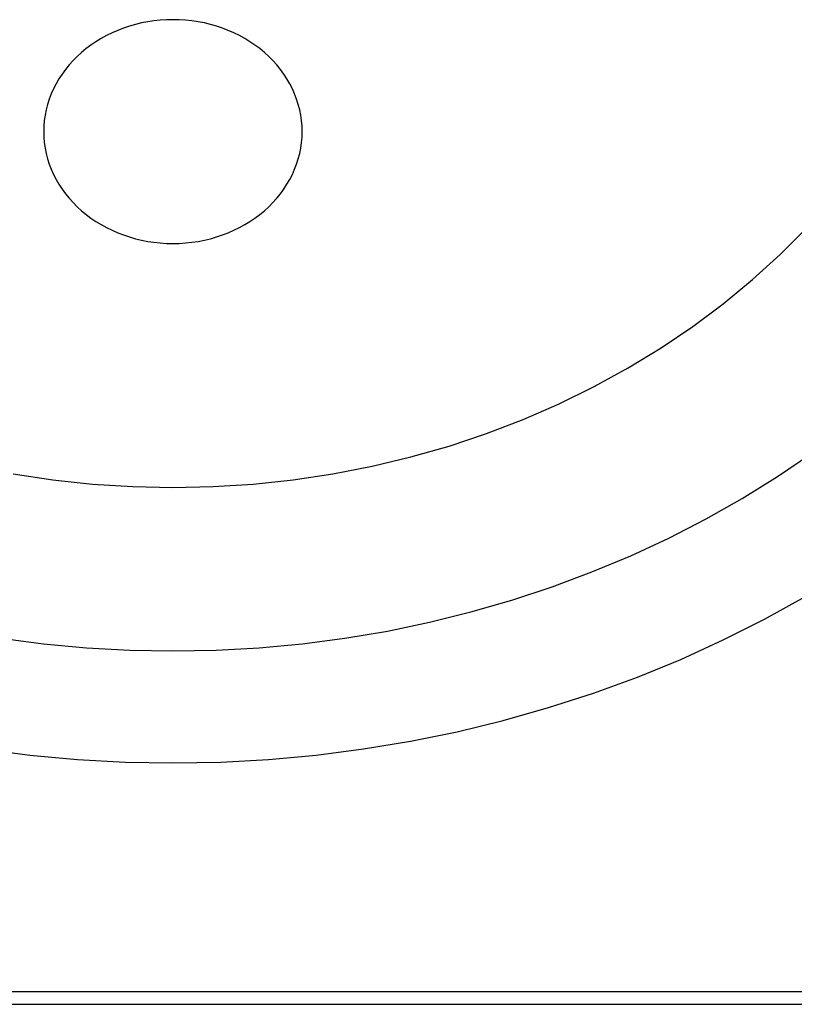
# Model space of a CAD drawing. Extents: x 1107 to 4046, y 937 to 3355.
# Tile 346 of 656: x 2145 to 2152.49, y 2649.31 to 2658.83. Entities that reach past the tile are written whole.
import ezdxf

# ---------------------------------------------------------------- set-up
doc = ezdxf.new("R2010")
doc.units = 0
doc.layers.add('KF_VIDA_L___C_REAR', color=7, linetype='CONTINUOUS')

# ---------------------------------------------------------------- blocks, each defined once
blk = doc.blocks.new('KF_VIDA_L___C_REAR')
at = {"layer": 'KF_VIDA_L___C_REAR'}
for p, q in [((-49, 960.219817), (49, 960.219817)), ((-49, 960.094817), (49, 960.094817))]:
    blk.add_line(p, q, dxfattribs=at)
for points in [[(-42.3422, 962.564, 0), (-41.8845, 962.505, 0), (-41.4244, 962.463, 0), (-40.9626, 962.438, 0), (-40.5, 962.429, 0), (-40.0374, 962.438, 0), (-39.5756, 962.463, 0), (-39.1155, 962.505, 0), (-38.6578, 962.564, 0), (-38.2033, 962.639, 0), (-37.7529, 962.731, 0), (-37.3074, 962.839, 0), (-36.8676, 962.964, 0), (-36.4341, 963.104, 0), (-36.0079, 963.26, 0), (-35.5896, 963.431, 0), (-35.18, 963.618, 0), (-34.7798, 963.819, 0), (-34.3897, 964.034, 0)], [(-42.1633, 963.636, 0), (-41.7502, 963.582, 0), (-41.3347, 963.543, 0), (-40.9177, 963.52, 0), (-40.5, 963.512, 0), (-40.0823, 963.52, 0), (-39.6653, 963.543, 0), (-39.2498, 963.582, 0), (-38.8367, 963.636, 0), (-38.4266, 963.705, 0), (-38.0203, 963.79, 0), (-37.6186, 963.889, 0), (-37.2221, 964.003, 0), (-36.8317, 964.132, 0), (-36.448, 964.276, 0), (-36.0718, 964.433, 0), (-35.7037, 964.604, 0), (-35.3444, 964.789, 0), (-34.9946, 964.987, 0), (-34.6549, 965.198, 0), (-34.3259, 965.421, 0)], [(-42.0461, 965.224, 0), (-41.6628, 965.167, 0), (-41.2768, 965.125, 0), (-40.8889, 965.101, 0), (-40.5, 965.092, 0), (-40.1111, 965.101, 0), (-39.7232, 965.125, 0), (-39.3372, 965.167, 0), (-38.9539, 965.224, 0), (-38.5744, 965.298, 0), (-38.1995, 965.388, 0), (-37.8301, 965.494, 0), (-37.4672, 965.615, 0), (-37.1116, 965.751, 0), (-36.7642, 965.903, 0), (-36.4257, 966.069, 0), (-36.0971, 966.249, 0), (-35.7791, 966.443, 0), (-35.4724, 966.65, 0), (-35.1779, 966.87, 0), (-34.8962, 967.103, 0), (-34.628, 967.347, 0), (-34.3739, 967.602, 0)], [(-39.25, 968.535, 0), (-39.2515, 968.588, 0), (-39.256, 968.641, 0), (-39.2635, 968.694, 0), (-39.274, 968.746, 0), (-39.2875, 968.798, 0), (-39.3038, 968.849, 0), (-39.3231, 968.9, 0), (-39.3452, 968.949, 0), (-39.37, 968.998, 0), (-39.3976, 969.045, 0), (-39.4278, 969.091, 0), (-39.4607, 969.136, 0), (-39.496, 969.18, 0), (-39.5337, 969.222, 0), (-39.5738, 969.262, 0), (-39.6161, 969.3, 0), (-39.6606, 969.337, 0), (-39.707, 969.372, 0), (-39.7554, 969.404, 0), (-39.8055, 969.435, 0), (-39.8574, 969.463, 0), (-39.9108, 969.49, 0), (-39.9656, 969.513, 0), (-40.0216, 969.535, 0), (-40.0789, 969.554, 0), (-40.1371, 969.571, 0), (-40.1963, 969.585, 0), (-40.2561, 969.597, 0), (-40.3166, 969.606, 0), (-40.3775, 969.612, 0), (-40.4387, 969.616, 0), (-40.5, 969.617, 0), (-40.5613, 969.616, 0), (-40.6225, 969.612, 0), (-40.6834, 969.606, 0), (-40.7439, 969.597, 0), (-40.8037, 969.585, 0), (-40.8629, 969.571, 0), (-40.9211, 969.554, 0), (-40.9784, 969.535, 0), (-41.0344, 969.513, 0), (-41.0892, 969.49, 0), (-41.1426, 969.463, 0), (-41.1945, 969.435, 0), (-41.2446, 969.404, 0), (-41.293, 969.372, 0), (-41.3394, 969.337, 0), (-41.3839, 969.3, 0), (-41.4262, 969.262, 0), (-41.4663, 969.222, 0), (-41.504, 969.18, 0), (-41.5393, 969.136, 0), (-41.5722, 969.091, 0), (-41.6024, 969.045, 0), (-41.63, 968.998, 0), (-41.6548, 968.949, 0), (-41.6769, 968.9, 0), (-41.6962, 968.849, 0), (-41.7125, 968.798, 0), (-41.726, 968.746, 0), (-41.7365, 968.694, 0), (-41.744, 968.641, 0), (-41.7485, 968.588, 0), (-41.75, 968.535, 0), (-41.7485, 968.482, 0), (-41.744, 968.429, 0), (-41.7365, 968.376, 0), (-41.726, 968.324, 0), (-41.7125, 968.272, 0), (-41.6962, 968.221, 0), (-41.6769, 968.17, 0), (-41.6548, 968.121, 0), (-41.63, 968.072, 0), (-41.6024, 968.025, 0), (-41.5722, 967.978, 0), (-41.5393, 967.933, 0), (-41.504, 967.89, 0), (-41.4663, 967.848, 0), (-41.4262, 967.808, 0), (-41.3839, 967.769, 0), (-41.3394, 967.733, 0), (-41.293, 967.698, 0), (-41.2446, 967.665, 0), (-41.1945, 967.635, 0), (-41.1426, 967.606, 0), (-41.0892, 967.58, 0), (-41.0344, 967.556, 0), (-40.9784, 967.535, 0), (-40.9211, 967.516, 0), (-40.8629, 967.499, 0), (-40.8037, 967.485, 0), (-40.7439, 967.473, 0), (-40.6834, 967.464, 0), (-40.6225, 967.458, 0), (-40.5613, 967.454, 0), (-40.5, 967.452, 0), (-40.4387, 967.454, 0), (-40.3775, 967.458, 0), (-40.3166, 967.464, 0), (-40.2561, 967.473, 0), (-40.1963, 967.485, 0), (-40.1371, 967.499, 0), (-40.0789, 967.516, 0), (-40.0216, 967.535, 0), (-39.9656, 967.556, 0), (-39.9108, 967.58, 0), (-39.8574, 967.606, 0), (-39.8055, 967.635, 0), (-39.7554, 967.665, 0), (-39.707, 967.698, 0), (-39.6606, 967.733, 0), (-39.6161, 967.769, 0), (-39.5738, 967.808, 0), (-39.5337, 967.848, 0), (-39.496, 967.89, 0), (-39.4607, 967.933, 0), (-39.4278, 967.978, 0), (-39.3976, 968.025, 0), (-39.37, 968.072, 0), (-39.3452, 968.121, 0), (-39.3231, 968.17, 0), (-39.3038, 968.221, 0), (-39.2875, 968.272, 0), (-39.274, 968.324, 0), (-39.2635, 968.376, 0), (-39.256, 968.429, 0), (-39.2515, 968.482, 0), (-39.25, 968.535, 0)]]:
    blk.add_polyline3d(points, dxfattribs=at)

msp = doc.modelspace()

# ---------------------------------------------------------------- block references
at = {"layer": 'KF_VIDA_L___C_REAR'}
msp.add_blockref('KF_VIDA_L___C_REAR', (2186.9791, 1689.2132), dxfattribs=at)

doc.saveas('drawing.dxf')
